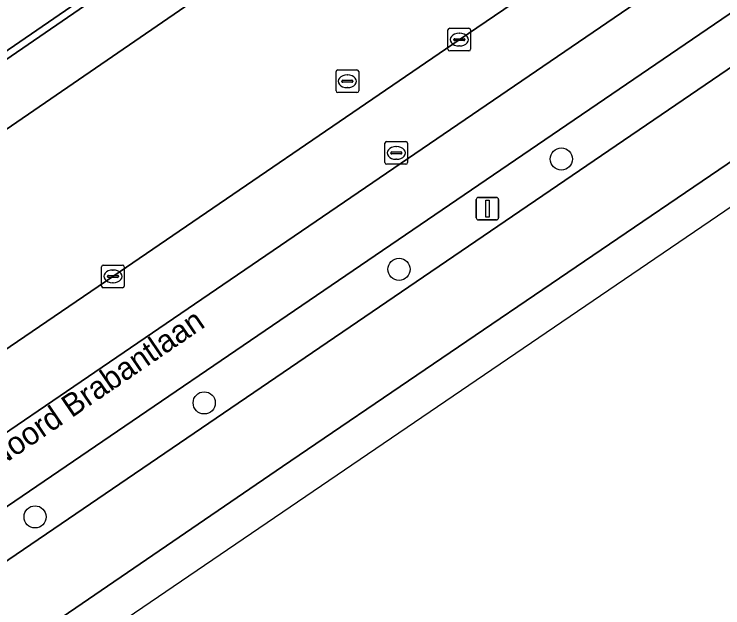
# Model space of a CAD drawing. Extents: x 157445 to 158888, y 383061 to 384688.
# Drawn here: x 158453.1 to 158484.41, y 383546.24 to 383572.45 of the extents above; entities that cross this region are included whole.
import ezdxf

# ---------------------------------------------------------------- set-up
doc = ezdxf.new("R2010")
doc.units = 0
for name, color, linetype in [('IMGEO_Berm_groen', 7, 'Continuous'), ('IMGEO_Boom', 7, 'Continuous'), ('IMGEO_Fietspad_gesloten', 7, 'Continuous'), ('IMGEO_Kolk', 7, 'Continuous'), ('IMGEO_Lichtmast', 7, 'Continuous'), ('IMGEO_Openbare_ruimte_label', 7, 'Continuous'), ('IMGEO_OVBaan_gesloten', 7, 'Continuous'), ('IMGEO_Rijbaan_lokaal_open', 7, 'Continuous'), ('IMGEO_Rijbaan_regionaal_gesloten', 7, 'Continuous'), ('IMGEO_Rioolput', 7, 'Continuous'), ('IMGEO_Verkeerseiland_open', 7, 'Continuous')]:
    doc.layers.add(name, color=color, linetype=linetype)

msp = doc.modelspace()

# ---------------------------------------------------------------- linework, layer by layer
at = {"layer": 'IMGEO_Berm_groen'}
for points in [[(158534.043, 383603.699), (158614.863, 383658.766), (158650.87, 383683.315), (158649.601, 383684.834), (158542.718, 383612.011), (158532.907, 383605.325), (158500, 383582.902), (158421.837, 383529.639), (158421.008, 383529.093)], [(158421.762, 383527.194), (158500, 383580.503), (158534.043, 383603.699)], [(158500, 383599.794), (158400.504, 383531.525), (158385.186, 383520.921), (158382.786, 383519.037), (158382.666, 383518.924), (158383.259, 383518.068), (158385.796, 383514.402), (158386.117, 383513.939), (158386.367, 383514.043), (158392.334, 383516.949), (158396.311, 383519.274), (158398.999, 383521.064), (158401.509, 383522.775), (158406.471, 383526.137), (158411.628, 383529.655), (158442.175, 383550.47), (158457.465, 383560.876), (158472.766, 383571.328), (158488.049, 383581.718)]]:
    msp.add_lwpolyline(points, dxfattribs=at)
at = {"layer": 'IMGEO_Boom'}
for centre in [(158477.278, 383566.058), (158470.106, 383561.188), (158461.498, 383555.292), (158454.028, 383550.258)]:
    msp.add_circle(centre, 0.489, dxfattribs=at)
at = {"layer": 'IMGEO_Fietspad_gesloten'}
for points in [[(158679.399, 383721.322), (158677.463, 383720.002), (158677.446, 383719.989), (158673.107, 383717.176), (158672.871, 383716.996), (158659.434, 383707.528), (158646.351, 383698.32), (158645.771, 383697.923), (158642.101, 383695.683), (158635.984, 383692.252), (158632.559, 383690.485), (158625.975, 383687.642), (158625.07, 383687.28), (158622.291, 383686.109), (158619.533, 383684.885), (158594.652, 383667.82), (158523.57, 383619.052), (158500, 383602.881), (158449.207, 383568.025), (158400.089, 383534.274), (158395.677, 383531.318), (158383.866, 383523.103)], [(158352.76, 383494.678), (158355.478, 383496.613), (158357.259, 383497.791), (158360.429, 383500), (158372.248, 383509.263), (158374.404, 383511.146), (158380.556, 383516.939), (158382.666, 383518.924), (158382.786, 383519.037), (158385.186, 383520.921), (158400.504, 383531.525), (158500, 383599.794), (158509.882, 383606.575), (158524.995, 383616.939), (158597.382, 383666.576), (158618.032, 383680.773)]]:
    msp.add_lwpolyline(points, dxfattribs=at)
at = {"layer": 'IMGEO_Kolk'}
for p, q in [((158472.268, 383570.903), (158472.268, 383571.755)), ((158472.343, 383571.829), (158473.195, 383571.829)), ((158473.269, 383571.755), (158473.269, 383570.903)), ((158472.756, 383571.609), (158472.781, 383571.609)), ((158472.527, 383571.323), (158472.527, 383571.335)), ((158472.965, 383571.286), (158472.567, 383571.286)), ((158472.57, 383571.372), (158472.968, 383571.372)), ((158473.011, 383571.335), (158473.011, 383571.323)), ((158473.195, 383570.829), (158472.343, 383570.829)), ((158472.779, 383571.049), (158472.754, 383571.049)), ((158456.967, 383560.451), (158456.967, 383561.303)), ((158457.042, 383561.377), (158457.894, 383561.377)), ((158457.455, 383561.157), (158457.48, 383561.157)), ((158457.968, 383561.303), (158457.968, 383560.451)), ((158457.226, 383560.871), (158457.226, 383560.883)), ((158457.664, 383560.834), (158457.266, 383560.834)), ((158457.269, 383560.92), (158457.667, 383560.92)), ((158457.71, 383560.883), (158457.71, 383560.871)), ((158457.478, 383560.597), (158457.453, 383560.597)), ((158457.894, 383560.377), (158457.042, 383560.377))]:
    msp.add_line(p, q, dxfattribs=at)
for points in [[(158472.268, 383570.903), (158472.268, 383571.755)], [(158472.343, 383571.829), (158473.195, 383571.829)], [(158473.269, 383571.755), (158473.269, 383570.903)], [(158473.195, 383570.829), (158472.343, 383570.829)], [(158456.967, 383560.451), (158456.967, 383561.303)], [(158457.042, 383561.377), (158457.894, 383561.377)], [(158457.968, 383561.303), (158457.968, 383560.451)], [(158457.894, 383560.377), (158457.042, 383560.377)]]:
    msp.add_lwpolyline(points, dxfattribs=at)
for centre, radius, start, end in [((158472.345, 383571.753), 0.0765, 91.552, 178.448), ((158472.345, 383571.753), 0.0765, 91.552, 178.448), ((158473.193, 383571.753), 0.0765, 1.552, 88.448), ((158473.193, 383571.753), 0.0765, 1.552, 88.448), ((158472.567, 383571.332), 0.0403, 85.8775, 175.7526), ((158472.564, 383571.322), 0.0366, 178.938, 274.7102), ((158472.968, 383571.329), 0.043, 264.8664, 352.4533), ((158472.972, 383571.334), 0.0386, 1.7309, 96.639), ((158472.345, 383570.905), 0.0765, 181.552, 268.448), ((158472.345, 383570.905), 0.0765, 181.552, 268.448), ((158473.193, 383570.905), 0.0765, 271.552, 358.448), ((158473.193, 383570.905), 0.0765, 271.552, 358.448), ((158457.044, 383561.301), 0.0765, 91.552, 178.448), ((158457.044, 383561.301), 0.0765, 91.552, 178.448), ((158457.892, 383561.301), 0.0765, 1.552, 88.448), ((158457.892, 383561.301), 0.0765, 1.552, 88.448), ((158457.266, 383560.88), 0.0403, 85.8775, 175.7526), ((158457.263, 383560.87), 0.0366, 178.938, 274.7102), ((158457.667, 383560.877), 0.043, 264.8664, 352.4533), ((158457.671, 383560.882), 0.0386, 1.7309, 96.639), ((158457.044, 383560.453), 0.0765, 181.552, 268.448), ((158457.044, 383560.453), 0.0765, 181.552, 268.448), ((158457.892, 383560.453), 0.0765, 271.552, 358.448), ((158457.892, 383560.453), 0.0765, 271.552, 358.448)]:
    msp.add_arc(centre, radius, start, end, dxfattribs=at)
for centre, major_axis, ratio, start_param, end_param in [((158472.755, 383571.329), (-0.387, 0.002), 0.722429, 4.712389, 7.853982), ((158472.78, 383571.329), (-0.39, 0.002), 0.717154, 1.570796, 4.712389), ((158457.454, 383560.877), (-0.387, 0.002), 0.722429, 4.712389, 7.853982), ((158457.479, 383560.877), (-0.39, 0.002), 0.717154, 1.570796, 4.712389)]:
    msp.add_ellipse(centre, major_axis=major_axis, ratio=ratio, start_param=start_param, end_param=end_param, dxfattribs=at)
at = {"layer": 'IMGEO_Lichtmast'}
for p, q in [((158473.515, 383563.466), (158473.515, 383564.266)), ((158473.515, 383564.266), (158473.515, 383563.466)), ((158473.615, 383564.366), (158474.405, 383564.366)), ((158474.405, 383564.366), (158473.615, 383564.366)), ((158474.505, 383564.266), (158474.505, 383563.466)), ((158474.505, 383563.466), (158474.505, 383564.266)), ((158474.405, 383563.366), (158473.615, 383563.366)), ((158473.615, 383563.366), (158474.405, 383563.366))]:
    msp.add_line(p, q, dxfattribs=at)
msp.add_lwpolyline([(158473.935, 383564.241), (158474.085, 383564.241), (158474.085, 383563.491), (158473.935, 383563.491), (158473.935, 383564.241)], dxfattribs=at)
for centre, start, end in [((158473.615, 383564.266), 90, 180), ((158473.615, 383564.266), 90, 180), ((158474.405, 383564.266), 0, 90), ((158474.405, 383564.266), 360, 90), ((158473.615, 383563.466), 180, 270), ((158473.615, 383563.466), 180, 270), ((158474.405, 383563.466), 270, 0), ((158474.405, 383563.466), 270, 0)]:
    msp.add_arc(centre, 0.1, start, end, dxfattribs=at)
at = {"layer": 'IMGEO_OVBaan_gesloten'}
for points in [[(158541.858, 383604.776), (158564.93, 383620.521), (158583.825, 383633.453), (158604.504, 383647.519), (158621.572, 383659.17), (158644.308, 383674.664), (158664, 383688.121), (158679.946, 383698.882), (158679.874, 383698.989), (158677.886, 383702.002), (158677.454, 383701.704), (158676.424, 383700.983), (158660.551, 383690.171), (158657.626, 383688.179), (158657.729, 383687.991), (158650.87, 383683.315), (158614.863, 383658.766), (158534.043, 383603.699), (158500, 383580.503), (158421.762, 383527.194)], [(158404.055, 383515.07), (158399.159, 383511.657), (158394.275, 383508.226), (158394.127, 383508.417), (158391.488, 383506.524), (158384.32, 383501.484), (158382.199, 383500), (158377.975, 383497.045), (158363.682, 383486.991), (158362.642, 383486.251), (158362.291, 383486.005), (158364.332, 383483.027), (158364.353, 383482.998), (158386.987, 383498.925), (158408.443, 383513.852), (158428.975, 383527.938), (158446.358, 383539.779), (158464.958, 383552.48), (158484.965, 383566.084), (158504.867, 383579.604), (158522.166, 383591.424), (158541.858, 383604.776)]]:
    msp.add_lwpolyline(points, dxfattribs=at)
msp.add_lwpolyline([(158365.354, 383481.561), (158416.544, 383517.531), (158540.809, 383602.111), (158637.817, 383668.138), (158680.904, 383697.465), (158679.946, 383698.882), (158664, 383688.121), (158644.308, 383674.664), (158621.572, 383659.17), (158604.504, 383647.519), (158583.825, 383633.453), (158564.93, 383620.521), (158541.858, 383604.776), (158522.166, 383591.424), (158504.867, 383579.604), (158484.965, 383566.084), (158464.958, 383552.48), (158446.358, 383539.779), (158428.975, 383527.938), (158408.443, 383513.852), (158386.987, 383498.925), (158364.353, 383482.998), (158364.367, 383482.977)], close=True, dxfattribs=at)
at = {"layer": 'IMGEO_Rijbaan_lokaal_open'}
msp.add_lwpolyline([(158404.665, 383537.859), (158500, 383603.242)], dxfattribs=at)
at = {"layer": 'IMGEO_Rijbaan_regionaal_gesloten'}
for points in [[(158532.907, 383605.325), (158542.718, 383612.011), (158649.601, 383684.834), (158659.584, 383691.635), (158676.506, 383703.162), (158676.85, 383703.4), (158675.249, 383705.727), (158419.62, 383531.385), (158396.6, 383515.895), (158392.975, 383513.826), (158381.801, 383508.832), (158377.704, 383506.331), (158374.335, 383503.923), (158362.176, 383495.3), (158357.947, 383492.263), (158359.626, 383489.838), (158363.896, 383492.904), (158376.206, 383501.305), (158380.823, 383504.604), (158383.416, 383506.187), (158388.341, 383508.475), (158396.561, 383512.223), (158399.682, 383514.393), (158402.806, 383516.561)], [(158419.62, 383531.385), (158675.249, 383705.727)], [(158421.008, 383529.093), (158421.837, 383529.639), (158500, 383582.902), (158532.907, 383605.325)], [(158488.049, 383581.718), (158472.766, 383571.328), (158457.465, 383560.876), (158442.175, 383550.47), (158411.628, 383529.655)]]:
    msp.add_lwpolyline(points, dxfattribs=at)
at = {"layer": 'IMGEO_Rioolput'}
for p, q in [((158467.322, 383569.066), (158467.322, 383569.918)), ((158467.397, 383569.992), (158468.249, 383569.992)), ((158468.323, 383569.918), (158468.323, 383569.066)), ((158467.624, 383569.535), (158468.022, 383569.535)), ((158467.81, 383569.772), (158467.835, 383569.772)), ((158467.581, 383569.486), (158467.581, 383569.498)), ((158468.019, 383569.449), (158467.621, 383569.449)), ((158468.065, 383569.498), (158468.065, 383569.486)), ((158468.249, 383568.992), (158467.397, 383568.992)), ((158467.833, 383569.212), (158467.808, 383569.212)), ((158469.483, 383565.902), (158469.483, 383566.754)), ((158469.558, 383566.828), (158470.41, 383566.828)), ((158470.484, 383566.754), (158470.484, 383565.902)), ((158469.971, 383566.608), (158469.996, 383566.608)), ((158469.742, 383566.322), (158469.742, 383566.334)), ((158470.18, 383566.285), (158469.782, 383566.285)), ((158469.785, 383566.371), (158470.183, 383566.371)), ((158470.226, 383566.334), (158470.226, 383566.322)), ((158470.41, 383565.828), (158469.558, 383565.828)), ((158469.994, 383566.048), (158469.969, 383566.048))]:
    msp.add_line(p, q, dxfattribs=at)
for points in [[(158467.322, 383569.066), (158467.322, 383569.918)], [(158467.397, 383569.992), (158468.249, 383569.992)], [(158468.323, 383569.918), (158468.323, 383569.066)], [(158468.249, 383568.992), (158467.397, 383568.992)], [(158469.483, 383565.902), (158469.483, 383566.754)], [(158469.558, 383566.828), (158470.41, 383566.828)], [(158470.484, 383566.754), (158470.484, 383565.902)], [(158470.41, 383565.828), (158469.558, 383565.828)]]:
    msp.add_lwpolyline(points, dxfattribs=at)
for centre, radius, start, end in [((158467.399, 383569.916), 0.0765, 91.552, 178.448), ((158467.399, 383569.916), 0.0765, 91.552, 178.448), ((158468.247, 383569.916), 0.0765, 1.552, 88.448), ((158468.247, 383569.916), 0.0765, 1.552, 88.448), ((158467.621, 383569.495), 0.0403, 85.8775, 175.7526), ((158468.026, 383569.497), 0.0386, 1.7309, 96.639), ((158467.618, 383569.485), 0.0366, 178.938, 274.7102), ((158468.022, 383569.492), 0.043, 264.8664, 352.4533), ((158467.399, 383569.068), 0.0765, 181.552, 268.448), ((158467.399, 383569.068), 0.0765, 181.552, 268.448), ((158468.247, 383569.068), 0.0765, 271.552, 358.448), ((158468.247, 383569.068), 0.0765, 271.552, 358.448), ((158469.56, 383566.752), 0.0765, 91.552, 178.448), ((158469.56, 383566.752), 0.0765, 91.552, 178.448), ((158470.408, 383566.752), 0.0765, 1.552, 88.448), ((158470.408, 383566.752), 0.0765, 1.552, 88.448), ((158469.782, 383566.331), 0.0403, 85.8775, 175.7526), ((158469.779, 383566.321), 0.0366, 178.938, 274.7102), ((158470.183, 383566.328), 0.043, 264.8664, 352.4533), ((158470.187, 383566.333), 0.0386, 1.7309, 96.639), ((158469.56, 383565.904), 0.0765, 181.552, 268.448), ((158469.56, 383565.904), 0.0765, 181.552, 268.448), ((158470.408, 383565.904), 0.0765, 271.552, 358.448), ((158470.408, 383565.904), 0.0765, 271.552, 358.448)]:
    msp.add_arc(centre, radius, start, end, dxfattribs=at)
for centre, major_axis, ratio, start_param, end_param in [((158467.809, 383569.492), (-0.387, 0.002), 0.722429, 4.712389, 7.853982), ((158467.834, 383569.492), (-0.39, 0.002), 0.717154, 1.570796, 4.712389), ((158469.97, 383566.328), (-0.387, 0.002), 0.722429, 4.712389, 7.853982), ((158469.995, 383566.328), (-0.39, 0.002), 0.717154, 1.570796, 4.712389)]:
    msp.add_ellipse(centre, major_axis=major_axis, ratio=ratio, start_param=start_param, end_param=end_param, dxfattribs=at)
at = {"layer": 'IMGEO_Verkeerseiland_open'}
msp.add_lwpolyline([(158403.193, 383537.3), (158399.691, 383534.859), (158400.089, 383534.274), (158449.207, 383568.025), (158500, 383602.881), (158523.57, 383619.052), (158594.652, 383667.82), (158619.533, 383684.885), (158619.216, 383685.422), (158617.63, 383684.079), (158616.756, 383683.403), (158594.495, 383668.112), (158523.401, 383619.303), (158507.088, 383608.103), (158500, 383603.242), (158404.665, 383537.859)], dxfattribs=at)

# ---------------------------------------------------------------- texts
at = {"layer": 'IMGEO_Openbare_ruimte_label'}
msp.add_text('Noord Brabantlaan', height=1, rotation=34.3256, dxfattribs=at).set_placement((158452.326, 383552.345))

doc.saveas('drawing.dxf')
